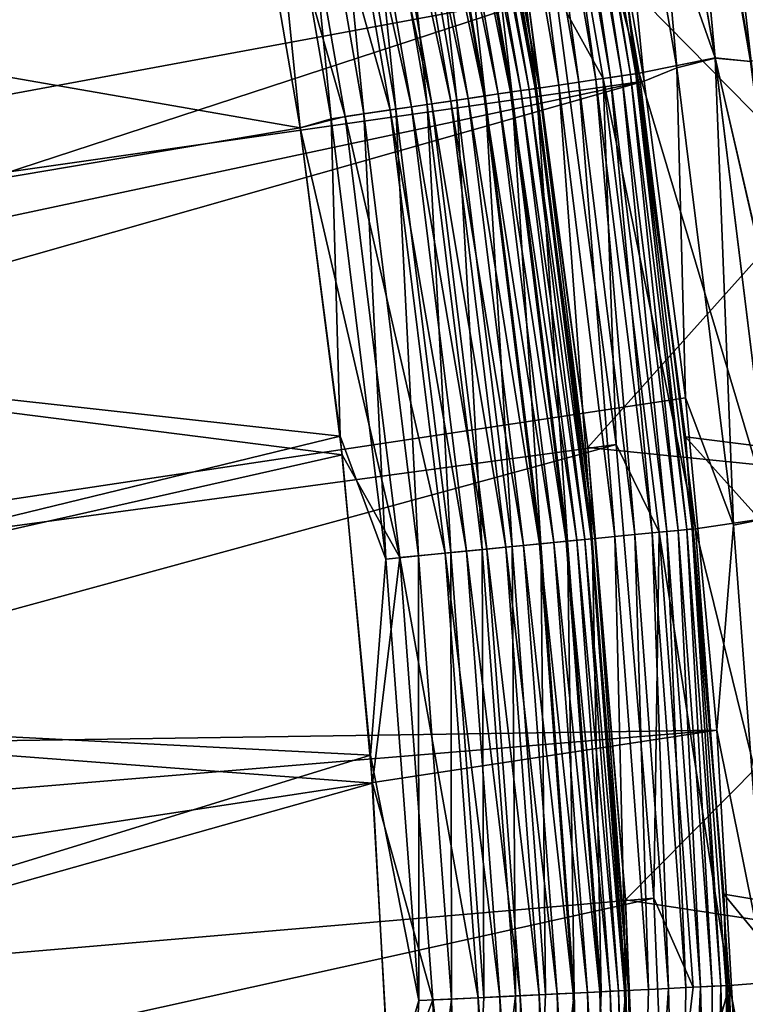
# Model space of a CAD drawing. Header units: metres. Extents: x -901 to 901, y -486 to 401.
# Tile 324 of 362: x 876 to 891, y 210 to 230. Entities that reach past the tile are written whole.
import ezdxf

# ---------------------------------------------------------------- set-up
doc = ezdxf.new("R2010")
doc.units = ezdxf.units.M

msp = doc.modelspace()

# ---------------------------------------------------------------- linework, layer by layer
at = {"layer": 'top'}
for points in [[(895.724792, 229.660126, -107.279144), (894.07074, 239.192917, -107.279144), (886.721558, 230.124176, -613.111694)], [(888.400146, 228.492966, -615.778259), (886.806885, 237.673706, -615.778259), (887.038879, 237.719757, -615.142639)], [(888.634094, 228.527557, -615.142639), (887.038879, 237.719757, -615.142639), (887.209473, 237.753632, -614.487244)], [(887.038879, 237.719757, -615.142639), (888.634094, 228.527557, -615.142639), (888.400146, 228.492966, -615.778259)], [(888.806213, 228.553009, -614.487244), (887.209473, 237.753632, -614.487244), (887.317444, 237.775055, -613.819397)], [(888.806213, 228.553009, -614.487244), (888.634094, 228.527557, -615.142639), (887.209473, 237.753632, -614.487244)], [(887.317444, 237.775055, -613.819397), (888.696594, 230.437393, -613.146606), (888.915039, 228.569122, -613.819397)], [(888.915039, 228.569122, -613.819397), (888.806213, 228.553009, -614.487244), (887.317444, 237.775055, -613.819397)], [(887.350708, 228.337738, -617.502808), (885.766418, 237.467163, -617.502808), (886.167236, 237.546722, -616.963562)], [(887.755005, 228.397537, -616.963562), (886.167236, 237.546722, -616.963562), (886.515259, 237.615814, -616.387024)], [(887.755005, 228.397537, -616.963562), (887.350708, 228.337738, -617.502808), (886.167236, 237.546722, -616.963562)], [(886.806885, 237.673706, -615.778259), (888.106018, 228.449448, -616.387024), (886.515259, 237.615814, -616.387024)], [(888.106018, 228.449448, -616.387024), (887.755005, 228.397537, -616.963562), (886.515259, 237.615814, -616.387024)], [(888.106018, 228.449448, -616.387024), (886.806885, 237.673706, -615.778259), (888.400146, 228.492966, -615.778259)], [(884.796692, 237.274673, -615.422974), (886.58252, 228.224121, -614.98877), (885.0047, 237.315964, -614.98877)], [(884.821167, 237.279526, -618.449951), (885.316406, 237.377838, -617.999878), (886.3974, 228.196747, -618.449951)], [(886.749451, 228.24881, -614.5354), (885.170166, 237.348801, -614.5354), (885.0047, 237.315964, -614.98877)], [(885.0047, 237.315964, -614.98877), (886.58252, 228.224121, -614.98877), (886.749451, 228.24881, -614.5354)], [(885.170166, 237.348801, -614.5354), (886.872131, 228.266968, -614.067932), (885.29187, 237.372971, -614.067932)], [(886.872131, 228.266968, -614.067932), (885.170166, 237.348801, -614.5354), (886.749451, 228.24881, -614.5354)], [(885.29187, 237.372971, -614.067932), (886.949829, 228.278442, -613.591614), (885.368896, 237.388245, -613.591614)], [(886.872131, 228.266968, -614.067932), (886.949829, 228.278442, -613.591614), (885.29187, 237.372971, -614.067932)], [(886.896912, 228.270615, -617.999878), (885.316406, 237.377838, -617.999878), (885.766418, 237.467163, -617.502808)], [(886.3974, 228.196747, -618.449951), (885.316406, 237.377838, -617.999878), (886.896912, 228.270615, -617.999878)], [(886.949829, 228.278442, -613.591614), (886.721558, 230.124176, -613.111694), (885.368896, 237.388245, -613.591614)], [(885.766418, 237.467163, -617.502808), (887.350708, 228.337738, -617.502808), (886.896912, 228.270615, -617.999878)], [(883.588379, 237.03479, -616.894409), (885.510315, 228.065536, -616.573364), (883.94165, 237.104919, -616.573364)], [(883.713989, 237.059723, -619.19397), (884.285339, 237.173157, -618.849182), (885.280762, 228.031586, -619.19397)], [(883.94165, 237.104919, -616.573364), (885.834045, 228.113419, -616.218872), (884.262573, 237.16864, -616.218872)], [(883.94165, 237.104919, -616.573364), (885.510315, 228.065536, -616.573364), (885.834045, 228.113419, -616.218872)], [(886.122375, 228.156067, -615.834167), (884.548462, 237.225388, -615.834167), (884.262573, 237.16864, -616.218872)], [(884.262573, 237.16864, -616.218872), (885.834045, 228.113419, -616.218872), (886.122375, 228.156067, -615.834167)], [(884.285339, 237.173157, -618.849182), (884.821167, 237.279526, -618.449951), (885.857056, 228.116821, -618.849182)], [(884.285339, 237.173157, -618.849182), (885.857056, 228.116821, -618.849182), (885.280762, 228.031586, -619.19397)], [(886.372742, 228.1931, -615.422974), (884.796692, 237.274673, -615.422974), (884.548462, 237.225388, -615.834167)], [(886.372742, 228.1931, -615.422974), (884.548462, 237.225388, -615.834167), (886.122375, 228.156067, -615.834167)], [(886.58252, 228.224121, -614.98877), (884.796692, 237.274673, -615.422974), (886.372742, 228.1931, -615.422974)], [(884.821167, 237.279526, -618.449951), (886.3974, 228.196747, -618.449951), (885.857056, 228.116821, -618.849182)], [(882.484619, 236.815689, -619.706055), (883.111938, 236.940216, -619.480652), (884.040894, 227.84819, -619.706055)], [(884.768616, 227.955841, -617.179138), (883.206177, 236.958923, -617.179138), (882.798645, 236.878021, -617.425049)], [(883.111938, 236.940216, -619.480652), (883.713989, 237.059723, -619.19397), (884.673584, 227.941772, -619.480652)], [(883.111938, 236.940216, -619.480652), (884.673584, 227.941772, -619.480652), (884.040894, 227.84819, -619.706055)], [(885.154053, 228.012848, -616.894409), (883.588379, 237.03479, -616.894409), (883.206177, 236.958923, -617.179138)], [(884.768616, 227.955841, -617.179138), (885.154053, 228.012848, -616.894409), (883.206177, 236.958923, -617.179138)], [(885.154053, 228.012848, -616.894409), (885.510315, 228.065536, -616.573364), (883.588379, 237.03479, -616.894409)], [(883.713989, 237.059723, -619.19397), (885.280762, 228.031586, -619.19397), (884.673584, 227.941772, -619.480652)], [(881.182251, 236.557144, -619.966919), (881.838989, 236.687515, -619.86853), (882.727295, 227.653915, -619.966919)], [(883.9245, 227.830978, -617.629578), (882.369263, 236.792786, -617.629578), (881.461243, 236.612534, -617.90625)], [(881.838989, 236.687515, -619.86853), (882.484619, 236.815689, -619.706055), (883.389709, 227.751877, -619.86853)], [(881.838989, 236.687515, -619.86853), (883.389709, 227.751877, -619.86853), (882.727295, 227.653915, -619.966919)], [(884.357605, 227.895035, -617.425049), (882.798645, 236.878021, -617.425049), (882.369263, 236.792786, -617.629578)], [(883.9245, 227.830978, -617.629578), (884.357605, 227.895035, -617.425049), (882.369263, 236.792786, -617.629578)], [(882.484619, 236.815689, -619.706055), (884.040894, 227.84819, -619.706055), (883.389709, 227.751877, -619.86853)], [(884.357605, 227.895035, -617.425049), (884.768616, 227.955841, -617.179138), (882.798645, 236.878021, -617.425049)], [(881.461243, 236.612534, -617.90625), (880.588623, 236.215576, -618), (883.008728, 227.695541, -617.90625)], [(882.095093, 227.468674, -620), (880.588623, 236.215561, -620), (881.182251, 236.557144, -619.966919)], [(882.727295, 227.653915, -619.966919), (882.095093, 227.468674, -620), (881.182251, 236.557144, -619.966919)], [(883.008728, 227.695541, -617.90625), (883.9245, 227.830978, -617.629578), (881.461243, 236.612534, -617.90625)], [(860.012451, 223.735611, -618), (880.588623, 236.215576, -618), (858.655029, 231.558456, -618)], [(880.588623, 236.215561, -620), (882.095093, 227.468674, -620), (858.655029, 231.558456, -620)], [(860.012451, 223.735611, -618), (882.095093, 227.468689, -618), (880.588623, 236.215576, -618)], [(880.588623, 236.215576, -618), (882.095093, 227.468689, -618), (883.008728, 227.695541, -617.90625)], [(858.655029, 231.558456, -620), (882.095093, 227.468674, -620), (860.012451, 223.735611, -620)], [(888.696594, 230.437393, -613.146606), (889.92688, 221.185043, -613.146606), (888.915039, 228.569122, -613.819397)], [(889.92688, 221.185043, -613.146606), (888.696594, 230.437393, -613.146606), (898.914429, 220.04718, -107.314049)], [(898.914429, 220.04718, -107.314049), (888.696594, 230.437393, -613.146606), (897.729004, 229.673889, -107.314049)], [(887.938782, 220.969879, -613.111694), (886.721558, 230.124176, -613.111694), (886.949829, 228.278442, -613.591614)], [(887.938782, 220.969879, -613.111694), (895.724792, 229.660126, -107.279144), (886.721558, 230.124176, -613.111694)], [(896.90918, 220.057663, -107.279144), (895.724792, 229.660126, -107.279144), (887.938782, 220.969879, -613.111694)], [(889.24762, 219.229996, -616.387024), (888.106018, 228.449448, -616.387024), (888.400146, 228.492966, -615.778259)], [(888.634094, 228.527557, -615.142639), (889.543518, 219.259033, -615.778259), (888.400146, 228.492966, -615.778259)], [(888.400146, 228.492966, -615.778259), (889.543518, 219.259033, -615.778259), (889.24762, 219.229996, -616.387024)], [(889.778931, 219.28212, -615.142639), (888.634094, 228.527557, -615.142639), (888.806213, 228.553009, -614.487244)], [(889.778931, 219.28212, -615.142639), (889.543518, 219.259033, -615.778259), (888.634094, 228.527557, -615.142639)], [(889.952026, 219.299103, -614.487244), (888.806213, 228.553009, -614.487244), (888.915039, 228.569122, -613.819397)], [(889.952026, 219.299103, -614.487244), (889.778931, 219.28212, -615.142639), (888.806213, 228.553009, -614.487244)], [(888.915039, 228.569122, -613.819397), (889.92688, 221.185043, -613.146606), (890.061584, 219.30986, -613.819397)], [(890.061584, 219.30986, -613.819397), (889.952026, 219.299103, -614.487244), (888.915039, 228.569122, -613.819397)], [(887.528564, 219.061356, -618.449951), (886.3974, 228.196747, -618.449951), (886.896912, 228.270615, -617.999878)], [(888.084351, 219.115875, -613.591614), (886.949829, 228.278442, -613.591614), (886.872131, 228.266968, -614.067932)], [(887.350708, 228.337738, -617.502808), (888.031128, 219.110657, -617.999878), (886.896912, 228.270615, -617.999878)], [(886.896912, 228.270615, -617.999878), (888.031128, 219.110657, -617.999878), (887.528564, 219.061356, -618.449951)], [(888.084351, 219.115875, -613.591614), (887.938782, 220.969879, -613.111694), (886.949829, 228.278442, -613.591614)], [(888.487732, 219.155457, -617.502808), (887.350708, 228.337738, -617.502808), (887.755005, 228.397537, -616.963562)], [(888.487732, 219.155457, -617.502808), (888.031128, 219.110657, -617.999878), (887.350708, 228.337738, -617.502808)], [(888.894409, 219.195358, -616.963562), (887.755005, 228.397537, -616.963562), (888.106018, 228.449448, -616.387024)], [(888.894409, 219.195358, -616.963562), (888.487732, 219.155457, -617.502808), (887.755005, 228.397537, -616.963562)], [(889.24762, 219.229996, -616.387024), (888.894409, 219.195358, -616.963562), (888.106018, 228.449448, -616.387024)], [(885.280762, 228.031586, -619.19397), (885.857056, 228.116821, -618.849182), (886.40509, 218.951141, -619.19397)], [(885.510315, 228.065536, -616.573364), (886.961792, 219.005753, -616.218872), (885.834045, 228.113419, -616.218872)], [(885.834045, 228.113419, -616.218872), (887.251892, 219.03421, -615.834167), (886.122375, 228.156067, -615.834167)], [(885.834045, 228.113419, -616.218872), (886.961792, 219.005753, -616.218872), (887.251892, 219.03421, -615.834167)], [(885.857056, 228.116821, -618.849182), (886.3974, 228.196747, -618.449951), (886.984924, 219.008026, -618.849182)], [(885.857056, 228.116821, -618.849182), (886.984924, 219.008026, -618.849182), (886.40509, 218.951141, -619.19397)], [(887.503784, 219.058929, -615.422974), (886.372742, 228.1931, -615.422974), (886.122375, 228.156067, -615.834167)], [(886.122375, 228.156067, -615.834167), (887.251892, 219.03421, -615.834167), (887.503784, 219.058929, -615.422974)], [(887.714844, 219.079636, -614.98877), (886.58252, 228.224121, -614.98877), (886.372742, 228.1931, -615.422974)], [(887.714844, 219.079636, -614.98877), (886.372742, 228.1931, -615.422974), (887.503784, 219.058929, -615.422974)], [(886.984924, 219.008026, -618.849182), (886.3974, 228.196747, -618.449951), (887.528564, 219.061356, -618.449951)], [(886.58252, 228.224121, -614.98877), (887.882751, 219.0961, -614.5354), (886.749451, 228.24881, -614.5354)], [(887.714844, 219.079636, -614.98877), (887.882751, 219.0961, -614.5354), (886.58252, 228.224121, -614.98877)], [(888.006226, 219.108215, -614.067932), (886.872131, 228.266968, -614.067932), (886.749451, 228.24881, -614.5354)], [(886.749451, 228.24881, -614.5354), (887.882751, 219.0961, -614.5354), (888.006226, 219.108215, -614.067932)], [(888.084351, 219.115875, -613.591614), (886.872131, 228.266968, -614.067932), (888.006226, 219.108215, -614.067932)], [(885.476318, 218.860031, -617.425049), (884.357605, 227.895035, -617.425049), (883.9245, 227.830978, -617.629578)], [(884.040894, 227.84819, -619.706055), (884.673584, 227.941772, -619.480652), (885.157715, 218.828766, -619.706055)], [(885.889893, 218.900589, -617.179138), (884.768616, 227.955841, -617.179138), (884.357605, 227.895035, -617.425049)], [(885.476318, 218.860031, -617.425049), (885.889893, 218.900589, -617.179138), (884.357605, 227.895035, -617.425049)], [(884.673584, 227.941772, -619.480652), (885.280762, 228.031586, -619.19397), (885.794189, 218.891205, -619.480652)], [(884.673584, 227.941772, -619.480652), (885.794189, 218.891205, -619.480652), (885.157715, 218.828766, -619.706055)], [(886.277649, 218.938644, -616.894409), (885.154053, 228.012848, -616.894409), (884.768616, 227.955841, -617.179138)], [(885.889893, 218.900589, -617.179138), (886.277649, 218.938644, -616.894409), (884.768616, 227.955841, -617.179138)], [(886.636108, 218.973801, -616.573364), (885.510315, 228.065536, -616.573364), (885.154053, 228.012848, -616.894409)], [(886.277649, 218.938644, -616.894409), (886.636108, 218.973801, -616.573364), (885.154053, 228.012848, -616.894409)], [(885.280762, 228.031586, -619.19397), (886.40509, 218.951141, -619.19397), (885.794189, 218.891205, -619.480652)], [(886.636108, 218.973801, -616.573364), (886.961792, 219.005753, -616.218872), (885.510315, 228.065536, -616.573364)], [(883.008728, 227.695541, -617.90625), (882.095093, 227.468689, -618), (884.119263, 218.726898, -617.90625)], [(882.727295, 227.653915, -619.966919), (883.389709, 227.751877, -619.86853), (883.836121, 218.699112, -619.966919)], [(885.040588, 218.817276, -617.629578), (883.9245, 227.830978, -617.629578), (883.008728, 227.695541, -617.90625)], [(884.119263, 218.726898, -617.90625), (885.040588, 218.817276, -617.629578), (883.008728, 227.695541, -617.90625)], [(883.389709, 227.751877, -619.86853), (884.040894, 227.84819, -619.706055), (884.502502, 218.764496, -619.86853)], [(883.389709, 227.751877, -619.86853), (884.502502, 218.764496, -619.86853), (883.836121, 218.699112, -619.966919)], [(885.040588, 218.817276, -617.629578), (885.476318, 218.860031, -617.425049), (883.9245, 227.830978, -617.629578)], [(884.040894, 227.84819, -619.706055), (885.157715, 218.828766, -619.706055), (884.502502, 218.764496, -619.86853)], [(882.951538, 220.816956, -618), (882.095093, 227.468689, -618), (860.012451, 223.735611, -618)], [(882.095093, 227.468674, -620), (882.908997, 221.199738, -620), (860.012451, 223.735611, -620)], [(882.908997, 221.199738, -620), (882.095093, 227.468674, -620), (882.727295, 227.653915, -619.966919)], [(882.095093, 227.468689, -618), (882.951538, 220.816956, -618), (884.119263, 218.726898, -617.90625)], [(883.836121, 218.699112, -619.966919), (882.908997, 221.199738, -620), (882.727295, 227.653915, -619.966919)], [(860.012451, 223.735611, -620), (882.908997, 221.199738, -620), (860.984375, 215.855576, -620)], [(860.984375, 215.855576, -618), (882.951538, 220.816956, -618), (860.012451, 223.735611, -618)], [(882.908997, 221.199738, -620), (883.521179, 214.712189, -620), (860.984375, 215.855576, -620)], [(883.521179, 214.712189, -620), (882.908997, 221.199738, -620), (883.836121, 218.699112, -619.966919)], [(889.92688, 221.185043, -613.146606), (890.701965, 211.883499, -613.146606), (890.061584, 219.30986, -613.819397)], [(890.701965, 211.883499, -613.146606), (889.92688, 221.185043, -613.146606), (899.622803, 210.397491, -107.314049)], [(899.622803, 210.397491, -107.314049), (889.92688, 221.185043, -613.146606), (898.914429, 220.04718, -107.314049)], [(888.705688, 211.766937, -613.111694), (887.938782, 220.969879, -613.111694), (888.084351, 219.115875, -613.591614)], [(888.705688, 211.766937, -613.111694), (896.90918, 220.057663, -107.279144), (887.938782, 220.969879, -613.111694)], [(883.564148, 214.138367, -618), (882.951538, 220.816956, -618), (860.984375, 215.855576, -618)], [(884.119263, 218.726898, -617.90625), (882.951538, 220.816956, -618), (883.564148, 214.138367, -618)], [(897.620911, 210.40863, -107.279144), (896.90918, 220.057663, -107.279144), (888.705688, 211.766937, -613.111694)], [(889.543518, 219.259033, -615.778259), (889.935669, 209.983582, -616.387024), (889.24762, 219.229996, -616.387024)], [(889.543518, 219.259033, -615.778259), (889.778931, 219.28212, -615.142639), (890.232666, 209.998093, -615.778259)], [(889.935669, 209.983582, -616.387024), (889.543518, 219.259033, -615.778259), (890.232666, 209.998093, -615.778259)], [(890.468933, 210.009644, -615.142639), (889.778931, 219.28212, -615.142639), (889.952026, 219.299103, -614.487244)], [(890.232666, 209.998093, -615.778259), (889.778931, 219.28212, -615.142639), (890.468933, 210.009644, -615.142639)], [(890.6427, 210.018143, -614.487244), (889.952026, 219.299103, -614.487244), (890.061584, 219.30986, -613.819397)], [(890.6427, 210.018143, -614.487244), (890.468933, 210.009644, -615.142639), (889.952026, 219.299103, -614.487244)], [(890.061584, 219.30986, -613.819397), (890.701965, 211.883499, -613.146606), (890.752625, 210.023514, -613.819397)], [(890.752625, 210.023514, -613.819397), (890.6427, 210.018143, -614.487244), (890.061584, 219.30986, -613.819397)], [(887.664734, 209.872589, -618.849182), (886.984924, 219.008026, -618.849182), (887.528564, 219.061356, -618.449951)], [(887.251892, 219.03421, -615.834167), (888.185486, 209.898041, -615.422974), (887.503784, 219.058929, -615.422974)], [(888.397339, 209.908386, -614.98877), (887.714844, 219.079636, -614.98877), (887.503784, 219.058929, -615.422974)], [(887.503784, 219.058929, -615.422974), (888.185486, 209.898041, -615.422974), (888.397339, 209.908386, -614.98877)], [(888.031128, 219.110657, -617.999878), (888.210388, 209.899261, -618.449951), (887.528564, 219.061356, -618.449951)], [(888.210388, 209.899261, -618.449951), (887.664734, 209.872589, -618.849182), (887.528564, 219.061356, -618.449951)], [(888.565857, 209.916626, -614.5354), (887.882751, 219.0961, -614.5354), (887.714844, 219.079636, -614.98877)], [(888.397339, 209.908386, -614.98877), (888.565857, 209.916626, -614.5354), (887.714844, 219.079636, -614.98877)], [(887.882751, 219.0961, -614.5354), (888.689758, 209.922684, -614.067932), (888.006226, 219.108215, -614.067932)], [(887.882751, 219.0961, -614.5354), (888.565857, 209.916626, -614.5354), (888.689758, 209.922684, -614.067932)], [(888.768188, 209.926514, -613.591614), (888.084351, 219.115875, -613.591614), (888.006226, 219.108215, -614.067932)], [(888.006226, 219.108215, -614.067932), (888.689758, 209.922684, -614.067932), (888.768188, 209.926514, -613.591614)], [(888.031128, 219.110657, -617.999878), (888.487732, 219.155457, -617.502808), (888.714783, 209.923904, -617.999878)], [(888.210388, 209.899261, -618.449951), (888.031128, 219.110657, -617.999878), (888.714783, 209.923904, -617.999878)], [(888.768188, 209.926514, -613.591614), (888.705688, 211.766937, -613.111694), (888.084351, 219.115875, -613.591614)], [(889.173035, 209.946304, -617.502808), (888.487732, 219.155457, -617.502808), (888.894409, 219.195358, -616.963562)], [(888.714783, 209.923904, -617.999878), (888.487732, 219.155457, -617.502808), (889.173035, 209.946304, -617.502808)], [(889.581238, 209.966263, -616.963562), (888.894409, 219.195358, -616.963562), (889.24762, 219.229996, -616.387024)], [(889.581238, 209.966263, -616.963562), (889.173035, 209.946304, -617.502808), (888.894409, 219.195358, -616.963562)], [(889.935669, 209.983582, -616.387024), (889.581238, 209.966263, -616.963562), (889.24762, 219.229996, -616.387024)], [(886.150635, 209.798584, -617.425049), (885.476318, 218.860031, -617.425049), (885.040588, 218.817276, -617.629578)], [(885.157715, 218.828766, -619.706055), (885.794189, 218.891205, -619.480652), (885.830872, 209.782959, -619.706055)], [(886.565735, 209.818863, -617.179138), (885.889893, 218.900589, -617.179138), (885.476318, 218.860031, -617.425049)], [(886.150635, 209.798584, -617.425049), (886.565735, 209.818863, -617.179138), (885.476318, 218.860031, -617.425049)], [(885.794189, 218.891205, -619.480652), (886.40509, 218.951141, -619.19397), (886.469727, 209.814178, -619.480652)], [(885.794189, 218.891205, -619.480652), (886.469727, 209.814178, -619.480652), (885.830872, 209.782959, -619.706055)], [(886.954895, 209.837891, -616.894409), (886.277649, 218.938644, -616.894409), (885.889893, 218.900589, -617.179138)], [(886.565735, 209.818863, -617.179138), (886.954895, 209.837891, -616.894409), (885.889893, 218.900589, -617.179138)], [(887.314697, 209.855469, -616.573364), (886.636108, 218.973801, -616.573364), (886.277649, 218.938644, -616.894409)], [(886.954895, 209.837891, -616.894409), (887.314697, 209.855469, -616.573364), (886.277649, 218.938644, -616.894409)], [(886.40509, 218.951141, -619.19397), (886.984924, 219.008026, -618.849182), (887.082825, 209.844147, -619.19397)], [(886.40509, 218.951141, -619.19397), (887.082825, 209.844147, -619.19397), (886.469727, 209.814178, -619.480652)], [(887.641541, 209.871445, -616.218872), (886.961792, 219.005753, -616.218872), (886.636108, 218.973801, -616.573364)], [(887.314697, 209.855469, -616.573364), (887.641541, 209.871445, -616.218872), (886.636108, 218.973801, -616.573364)], [(886.961792, 219.005753, -616.218872), (887.932678, 209.885681, -615.834167), (887.251892, 219.03421, -615.834167)], [(887.641541, 209.871445, -616.218872), (887.932678, 209.885681, -615.834167), (886.961792, 219.005753, -616.218872)], [(887.082825, 209.844147, -619.19397), (886.984924, 219.008026, -618.849182), (887.664734, 209.872589, -618.849182)], [(887.251892, 219.03421, -615.834167), (887.932678, 209.885681, -615.834167), (888.185486, 209.898041, -615.422974)], [(884.504456, 209.718124, -619.966919), (883.521179, 214.712189, -620), (883.836121, 218.699112, -619.966919)], [(884.119263, 218.726898, -617.90625), (883.564148, 214.138367, -618), (884.788635, 209.73201, -617.90625)], [(883.836121, 218.699112, -619.966919), (884.502502, 218.764496, -619.86853), (884.504456, 209.718124, -619.966919)], [(885.713318, 209.777206, -617.629578), (885.040588, 218.817276, -617.629578), (884.119263, 218.726898, -617.90625)], [(884.788635, 209.73201, -617.90625), (885.713318, 209.777206, -617.629578), (884.119263, 218.726898, -617.90625)], [(884.502502, 218.764496, -619.86853), (885.157715, 218.828766, -619.706055), (885.173279, 209.750809, -619.86853)], [(884.502502, 218.764496, -619.86853), (885.173279, 209.750809, -619.86853), (884.504456, 209.718124, -619.966919)], [(885.713318, 209.777206, -617.629578), (886.150635, 209.798584, -617.425049), (885.040588, 218.817276, -617.629578)], [(885.157715, 218.828766, -619.706055), (885.830872, 209.782959, -619.706055), (885.173279, 209.750809, -619.86853)], [(860.984375, 215.855576, -620), (883.521179, 214.712189, -620), (861.56842, 207.937347, -620)], [(861.56842, 207.937347, -618), (883.564148, 214.138367, -618), (860.984375, 215.855576, -618)], [(883.521179, 214.712189, -620), (883.921265, 207.72934, -620), (861.56842, 207.937347, -620)], [(883.921265, 207.72934, -620), (883.521179, 214.712189, -620), (884.504456, 209.718124, -619.966919)], [(883.932007, 207.441833, -618), (883.564148, 214.138367, -618), (861.56842, 207.937347, -618)], [(883.564148, 214.138367, -618), (883.932007, 207.441833, -618), (884.788635, 209.73201, -617.90625)], [(890.701965, 211.883499, -613.146606), (890.968384, 205.529175, -613.146606), (890.752625, 210.023514, -613.819397)], [(890.968384, 205.529175, -613.146606), (890.701965, 211.883499, -613.146606), (899.858093, 200.736313, -107.314049)], [(899.858093, 200.736313, -107.314049), (890.701965, 211.883499, -613.146606), (899.622803, 210.397491, -107.314049)], [(888.768188, 209.926514, -613.591614), (888.969299, 205.479065, -613.111694), (888.705688, 211.766937, -613.111694)], [(888.969299, 205.479065, -613.111694), (897.620911, 210.40863, -107.279144), (888.705688, 211.766937, -613.111694)], [(897.620911, 210.40863, -107.279144), (888.969299, 205.479065, -613.111694), (889.029053, 200.736313, -613.111694)], [(897.858398, 200.736313, -107.279144), (897.620911, 210.40863, -107.279144), (889.029053, 200.736313, -613.111694)], [(886.695801, 200.736313, -619.480652), (887.082825, 209.844147, -619.19397), (887.664734, 209.872589, -618.849182)], [(887.891846, 200.736313, -618.849731), (886.695801, 200.736313, -619.480652), (887.664734, 209.872589, -618.849182)], [(887.541809, 200.736313, -616.573364), (887.314697, 209.855469, -616.573364), (886.954895, 209.837891, -616.894409)], [(887.869141, 200.736313, -616.218933), (887.641541, 209.871445, -616.218872), (887.314697, 209.855469, -616.573364)], [(887.541809, 200.736313, -616.573364), (887.869141, 200.736313, -616.218933), (887.314697, 209.855469, -616.573364)], [(888.160706, 200.736313, -615.83429), (887.932678, 209.885681, -615.834167), (887.641541, 209.871445, -616.218872)], [(887.869141, 200.736313, -616.218933), (888.160706, 200.736313, -615.83429), (887.641541, 209.871445, -616.218872)], [(887.891846, 200.736313, -618.849731), (887.664734, 209.872589, -618.849182), (888.210388, 209.899261, -618.449951)], [(888.943604, 200.736313, -617.999878), (887.891846, 200.736313, -618.849731), (888.714783, 209.923904, -617.999878)], [(888.714783, 209.923904, -617.999878), (887.891846, 200.736313, -618.849731), (888.210388, 209.899261, -618.449951)], [(887.932678, 209.885681, -615.834167), (888.413696, 200.736313, -615.422974), (888.185486, 209.898041, -615.422974)], [(888.160706, 200.736313, -615.83429), (888.413696, 200.736313, -615.422974), (887.932678, 209.885681, -615.834167)], [(888.185486, 209.898041, -615.422974), (888.625854, 200.736313, -614.988647), (888.397339, 209.908386, -614.98877)], [(888.185486, 209.898041, -615.422974), (888.413696, 200.736313, -615.422974), (888.625854, 200.736313, -614.988647)], [(888.397339, 209.908386, -614.98877), (888.794922, 200.736313, -614.535522), (888.565857, 209.916626, -614.5354)], [(888.397339, 209.908386, -614.98877), (888.625854, 200.736313, -614.988647), (888.794922, 200.736313, -614.535522)], [(888.565857, 209.916626, -614.5354), (888.91925, 200.736313, -614.067932), (888.689758, 209.922684, -614.067932)], [(888.794922, 200.736313, -614.535522), (888.91925, 200.736313, -614.067932), (888.565857, 209.916626, -614.5354)], [(888.689758, 209.922684, -614.067932), (888.997437, 200.736313, -613.591736), (888.768188, 209.926514, -613.591614)], [(888.91925, 200.736313, -614.067932), (888.997437, 200.736313, -613.591736), (888.689758, 209.922684, -614.067932)], [(889.173035, 209.946304, -617.502808), (888.943604, 200.736313, -617.999878), (888.714783, 209.923904, -617.999878)], [(888.997437, 200.736313, -613.591736), (888.969299, 205.479065, -613.111694), (888.768188, 209.926514, -613.591614)], [(889.811707, 200.736313, -616.963074), (888.943604, 200.736313, -617.999878), (889.581238, 209.966263, -616.963562)], [(888.943604, 200.736313, -617.999878), (889.173035, 209.946304, -617.502808), (889.581238, 209.966263, -616.963562)], [(889.811707, 200.736313, -616.963074), (889.581238, 209.966263, -616.963562), (889.935669, 209.983582, -616.387024)], [(890.463379, 200.736313, -615.778259), (889.811707, 200.736313, -616.963074), (890.232666, 209.998093, -615.778259)], [(890.232666, 209.998093, -615.778259), (889.811707, 200.736313, -616.963074), (889.935669, 209.983582, -616.387024)], [(890.468933, 210.009644, -615.142639), (890.463379, 200.736313, -615.778259), (890.232666, 209.998093, -615.778259)], [(890.874207, 200.736313, -614.48999), (890.463379, 200.736313, -615.778259), (890.6427, 210.018143, -614.487244)], [(890.463379, 200.736313, -615.778259), (890.468933, 210.009644, -615.142639), (890.6427, 210.018143, -614.487244)], [(890.874207, 200.736313, -614.48999), (890.6427, 210.018143, -614.487244), (890.752625, 210.023514, -613.819397)], [(890.752625, 210.023514, -613.819397), (890.968384, 205.529175, -613.146606), (891.028748, 200.736313, -613.146606)], [(891.028748, 200.736313, -613.146606), (890.874207, 200.736313, -614.48999), (890.752625, 210.023514, -613.819397)], [(884.054688, 200.736313, -620), (883.921265, 207.72934, -620), (884.504456, 209.718124, -619.966919)], [(884.788635, 209.73201, -617.90625), (883.932007, 207.441833, -618), (885.012695, 200.736313, -617.90686)], [(884.504456, 209.718124, -619.966919), (885.173279, 209.750809, -619.86853), (884.054688, 200.736313, -620)], [(885.173279, 209.750809, -619.86853), (885.400574, 200.736313, -619.868958), (884.054688, 200.736313, -620)], [(885.938416, 200.736313, -617.629578), (885.713318, 209.777206, -617.629578), (884.788635, 209.73201, -617.90625)], [(885.012695, 200.736313, -617.90686), (885.938416, 200.736313, -617.629578), (884.788635, 209.73201, -617.90625)], [(885.173279, 209.750809, -619.86853), (885.830872, 209.782959, -619.706055), (885.400574, 200.736313, -619.868958)], [(885.830872, 209.782959, -619.706055), (886.469727, 209.814178, -619.480652), (885.400574, 200.736313, -619.868958)], [(885.400574, 200.736313, -619.868958), (886.469727, 209.814178, -619.480652), (886.695801, 200.736313, -619.480652)], [(886.376343, 200.736313, -617.42511), (886.150635, 209.798584, -617.425049), (885.713318, 209.777206, -617.629578)], [(885.938416, 200.736313, -617.629578), (886.376343, 200.736313, -617.42511), (885.713318, 209.777206, -617.629578)], [(886.791992, 200.736313, -617.17926), (886.565735, 209.818863, -617.179138), (886.150635, 209.798584, -617.425049)], [(886.376343, 200.736313, -617.42511), (886.791992, 200.736313, -617.17926), (886.150635, 209.798584, -617.425049)], [(886.469727, 209.814178, -619.480652), (887.082825, 209.844147, -619.19397), (886.695801, 200.736313, -619.480652)], [(887.181702, 200.736313, -616.89447), (886.954895, 209.837891, -616.894409), (886.565735, 209.818863, -617.179138)], [(886.791992, 200.736313, -617.17926), (887.181702, 200.736313, -616.89447), (886.565735, 209.818863, -617.179138)], [(887.181702, 200.736313, -616.89447), (887.541809, 200.736313, -616.573364), (886.954895, 209.837891, -616.894409)]]:
    msp.add_3dface(points, dxfattribs=at)
at = {"layer": 'top0'}
for points in [[(838.072083, 228.07637, -32.465992), (837.356201, 231.441254, -32.467522), (885.419678, 246.937363, -3.399924)], [(838.705444, 224.694992, -32.464188), (838.072083, 228.07637, -32.465992), (885.419678, 246.937363, -3.399924)], [(838.705444, 224.694992, -32.464188), (885.419678, 246.937363, -3.399924), (887.468811, 237.797104, -3.399924)], [(835.075623, 234.382751, -29.870964), (836.579956, 227.764771, -29.868177), (883.954773, 246.598083, -0.803848)], [(883.954773, 246.598083, -0.803848), (836.579956, 227.764771, -29.868177), (885.311462, 240.790527, -0.803848)], [(836.579956, 227.764771, -29.868177), (837.767822, 221.024963, -29.86421), (885.311462, 240.790527, -0.803848)], [(885.311462, 240.790527, -0.803848), (837.767822, 221.024963, -29.86421), (887.293213, 230.21315, -0.803848)], [(890.725281, 238.449966, -3.22474), (890.98407, 238.501343, -3.348771), (892.352112, 229.07579, -3.22474)], [(892.925781, 229.160629, -0.255695), (891.294067, 238.562881, -0.255695), (890.735718, 238.452042, -0.114353)], [(890.98407, 238.501343, -3.348771), (891.229553, 238.550079, -3.497899), (892.613098, 229.114395, -3.348771)], [(890.98407, 238.501343, -3.348771), (892.613098, 229.114395, -3.348771), (892.352112, 229.07579, -3.22474)], [(890.167664, 238.339279, -0.028766), (889.666626, 238.004776), (891.789734, 228.992599, -0.028766)], [(889.681152, 238.007706, -3), (890.177734, 238.341263, -3.056892), (891.263794, 228.818481, -3)], [(892.36261, 229.077332, -0.114353), (890.735718, 238.452042, -0.114353), (890.167664, 238.339279, -0.028766)], [(891.789734, 228.992599, -0.028766), (892.36261, 229.077332, -0.114353), (890.167664, 238.339279, -0.028766)], [(890.177734, 238.341263, -3.056892), (890.725281, 238.449966, -3.22474), (891.799866, 228.994095, -3.056892)], [(890.177734, 238.341263, -3.056892), (891.799866, 228.994095, -3.056892), (891.263794, 228.818481, -3)], [(890.725281, 238.449966, -3.22474), (892.352112, 229.07579, -3.22474), (891.799866, 228.994095, -3.056892)], [(892.36261, 229.077332, -0.114353), (892.925781, 229.160629, -0.255695), (890.735718, 238.452042, -0.114353)], [(890.531128, 228.888031), (888.921082, 238.167007), (887.387024, 237.787277, -0.204445)], [(889.753174, 228.691376, -3.101714), (888.148376, 237.938431, -3.101714), (888.917175, 238.166214, -3)], [(889.753174, 228.691376, -3.101714), (888.917175, 238.166214, -3), (890.527161, 228.887436, -3)], [(890.527161, 228.887436, -3), (888.917175, 238.166214, -3), (889.681152, 238.007706, -3)], [(889.666626, 238.004776), (888.921082, 238.167007), (890.531128, 228.888031)], [(889.088013, 228.416321, -3.399924), (887.468811, 237.797104, -3.399924), (888.148376, 237.938431, -3.101714)], [(889.088013, 228.416321, -3.399924), (888.148376, 237.938431, -3.101714), (889.753174, 228.691376, -3.101714)], [(889.666626, 238.004776), (891.249207, 228.816299), (891.789734, 228.992599, -0.028766)], [(890.531128, 228.888031), (891.249207, 228.816299), (889.666626, 238.004776)], [(891.263794, 228.818481, -3), (890.527161, 228.887436, -3), (889.681152, 238.007706, -3)], [(839.25592, 221.299149, -32.462105), (838.705444, 224.694992, -32.464188), (887.468811, 237.797104, -3.399924)], [(839.25592, 221.299149, -32.462105), (887.468811, 237.797104, -3.399924), (889.088013, 228.416321, -3.399924)], [(887.387024, 237.787277, -0.204445), (886.658203, 237.642593, -0.456723), (888.985291, 228.577805, -0.204445)], [(888.985291, 228.577805, -0.204445), (890.531128, 228.888031), (887.387024, 237.787277, -0.204445)], [(886.658203, 237.642593, -0.456723), (888.250183, 228.469086, -0.456723), (888.985291, 228.577805, -0.204445)], [(886.658203, 237.642593, -0.456723), (887.293213, 230.21315, -0.803848), (888.250183, 228.469086, -0.456723)], [(837.767822, 221.024963, -29.86421), (838.615112, 214.274445, -29.859097), (887.293213, 230.21315, -0.803848)], [(887.293213, 230.21315, -0.803848), (838.615112, 214.274445, -29.859097), (888.514221, 221.03038, -0.803848)], [(887.293213, 230.21315, -0.803848), (888.514221, 221.03038, -0.803848), (888.250183, 228.469086, -0.456723)], [(891.68396, 219.541229), (890.531128, 228.888031), (888.985291, 228.577805, -0.204445)], [(890.904785, 219.390778, -3.101714), (889.753174, 228.691376, -3.101714), (890.527161, 228.887436, -3)], [(890.904785, 219.390778, -3.101714), (890.527161, 228.887436, -3), (891.679993, 219.540833, -3)], [(891.263794, 228.818481, -3), (892.163574, 221.830399, -3), (890.527161, 228.887436, -3)], [(892.163574, 221.830399, -3), (891.679993, 219.540833, -3), (890.527161, 228.887436, -3)], [(891.68396, 219.541229), (892.148865, 221.828751), (890.531128, 228.888031)], [(892.148865, 221.828751), (891.249207, 228.816299), (890.531128, 228.888031)], [(889.922791, 221.974228, -3.399924), (889.088013, 228.416321, -3.399924), (889.753174, 228.691376, -3.101714)], [(889.922791, 221.974228, -3.399924), (889.753174, 228.691376, -3.101714), (890.904785, 219.390778, -3.101714)], [(888.985291, 228.577805, -0.204445), (888.250183, 228.469086, -0.456723), (890.132202, 219.314987, -0.204445)], [(890.132202, 219.314987, -0.204445), (891.68396, 219.541229), (888.985291, 228.577805, -0.204445)], [(839.723206, 217.890854, -32.45974), (839.25592, 221.299149, -32.462105), (889.088013, 228.416321, -3.399924)], [(839.723206, 217.890854, -32.45974), (889.088013, 228.416321, -3.399924), (840.107117, 214.472153, -32.457088)], [(889.088013, 228.416321, -3.399924), (889.922791, 221.974228, -3.399924), (840.107117, 214.472153, -32.457088)], [(888.250183, 228.469086, -0.456723), (889.392639, 219.242432, -0.456723), (890.132202, 219.314987, -0.204445)], [(888.250183, 228.469086, -0.456723), (888.514221, 221.03038, -0.803848), (889.392639, 219.242432, -0.456723)], [(840.107117, 214.472153, -32.457088), (889.922791, 221.974228, -3.399924), (890.559692, 215.21669, -3.399924)], [(890.559692, 215.21669, -3.399924), (889.922791, 221.974228, -3.399924), (890.904785, 219.390778, -3.101714)], [(838.615112, 214.274445, -29.859097), (839.127136, 207.507172, -29.852839), (888.514221, 221.03038, -0.803848)], [(888.514221, 221.03038, -0.803848), (839.127136, 207.507172, -29.852839), (889.283508, 211.798798, -0.803848)], [(888.514221, 221.03038, -0.803848), (889.283508, 211.798798, -0.803848), (889.392639, 219.242432, -0.456723)], [(892.37677, 210.149124), (891.68396, 219.541229), (890.132202, 219.314987, -0.204445)], [(891.598938, 210.062973, -3.101714), (890.904785, 219.390778, -3.101714), (891.679993, 219.540833, -3)], [(890.132202, 219.314987, -0.204445), (889.392639, 219.242432, -0.456723), (890.823547, 210.025085, -0.204445)], [(890.823547, 210.025085, -0.204445), (892.37677, 210.149124), (890.132202, 219.314987, -0.204445)], [(890.559692, 215.21669, -3.399924), (890.904785, 219.390778, -3.101714), (891.598938, 210.062973, -3.101714)], [(889.392639, 219.242432, -0.456723), (889.283508, 211.798798, -0.803848), (890.081299, 209.9888, -0.456723)], [(889.392639, 219.242432, -0.456723), (890.081299, 209.9888, -0.456723), (890.823547, 210.025085, -0.204445)], [(890.559692, 215.21669, -3.399924), (840.407593, 211.04512, -32.454144), (840.107117, 214.472153, -32.457088)], [(840.62439, 207.611755, -32.450905), (840.407593, 211.04512, -32.454144), (890.559692, 215.21669, -3.399924)], [(890.973389, 207.980759, -3.399924), (840.62439, 207.611755, -32.450905), (890.559692, 215.21669, -3.399924)], [(890.973389, 207.980759, -3.399924), (890.559692, 215.21669, -3.399924), (891.598938, 210.062973, -3.101714)], [(839.127136, 207.507172, -29.852839), (839.306335, 200.734329, -29.845451), (889.283508, 211.798798, -0.803848)], [(889.283508, 211.798798, -0.803848), (839.306335, 200.734329, -29.845451), (889.547974, 205.491623, -0.803848)], [(890.081299, 209.9888, -0.456723), (889.283508, 211.798798, -0.803848), (889.547974, 205.491623, -0.803848)], [(892.603882, 200.734329), (892.37677, 210.149124), (890.823547, 210.025085, -0.204445)], [(890.973389, 207.980759, -3.399924), (891.598938, 210.062973, -3.101714), (891.831299, 200.734329, -3.101714)], [(890.823547, 210.025085, -0.204445), (890.081299, 209.9888, -0.456723), (889.547974, 205.491623, -0.803848)], [(891.05304, 200.734329, -0.204963), (890.823547, 210.025085, -0.204445), (889.547974, 205.491623, -0.803848)], [(891.05304, 200.734329, -0.204963), (892.603882, 200.734329), (890.823547, 210.025085, -0.204445)]]:
    msp.add_3dface(points, dxfattribs=at)

doc.saveas('drawing.dxf')
